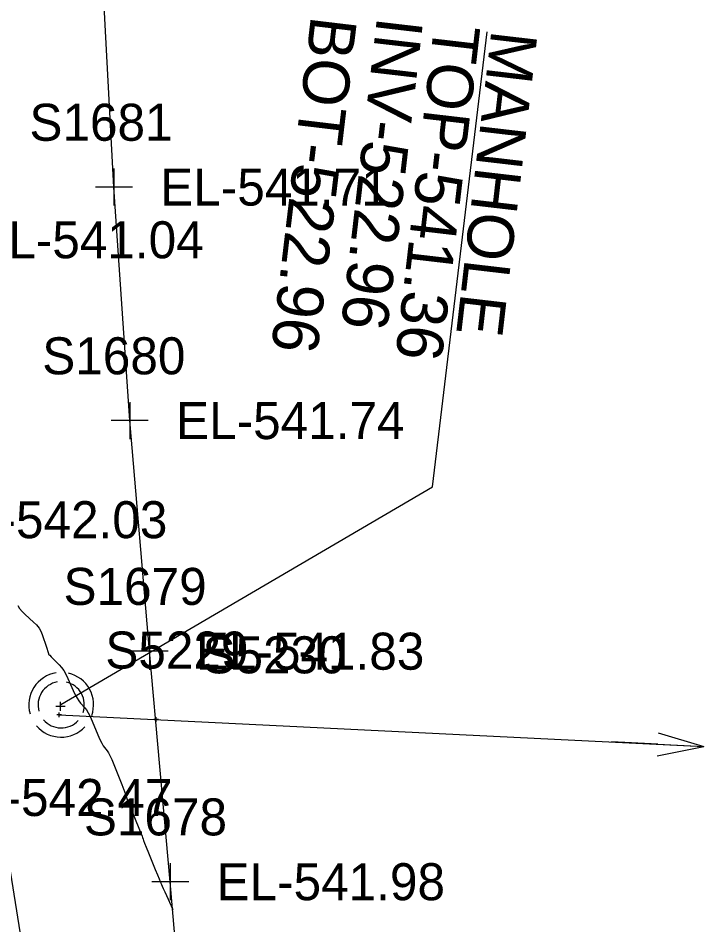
# Model space of a CAD drawing. Extents: x 1724534 to 1727318, y 657156 to 660047.
# Drawn here: x 1725541.9 to 1725616, y 658784.7 to 658882.6 of the extents above; entities that cross this region are included whole.
import ezdxf

# ---------------------------------------------------------------- set-up
doc = ezdxf.new("R2010")
doc.units = 0
for name, color, linetype in [('SURVEY - CONTOURS - Intermediate with optional Text', 7, 'Continuous'), ('SURVEY - DRAINAGE - Storm Sewer', 7, 'Continuous'), ('SURVEY - DRAINAGE - Storm Sewer - Points - Locators', 7, 'Continuous'), ('SURVEY - DRAINAGE - Storm Sewer - Points - Numbers', 7, 'Continuous'), ('SURVEY - DRAINAGE - Storm Sewer Text', 7, 'Continuous'), ('SURVEY - DTM - Breaklines - Points - Elevations', 7, 'Continuous'), ('SURVEY - MISCELLANEOUS - Bottom of MH and CB', 7, 'Continuous'), ('SURVEY - TRANSPORTATION - Features', 7, 'Continuous'), ('SURVEY - TRANSPORTATION - Features - Points - Elevations', 7, 'Continuous'), ('SURVEY - TRANSPORTATION - Features - Points - Locators', 7, 'Continuous'), ('SURVEY - TRANSPORTATION - Features - Points - Numbers', 7, 'Continuous'), ('SURVEY - UTILITIES - Fiber Optic Cable (Underground) with Text', 7, 'Continuous')]:
    doc.layers.add(name, color=color, linetype=linetype)

msp = doc.modelspace()

# ---------------------------------------------------------------- linework, layer by layer
at = {"layer": 'SURVEY - CONTOURS - Intermediate with optional Text'}
msp.add_lwpolyline([(1725541.856, 658819.174), (1725542.065, 658818.841), (1725542.329, 658818.518), (1725542.648, 658818.206), (1725543.574, 658817.389), (1725543.895, 658817.068), (1725544.164, 658816.715), (1725544.382, 658816.332), (1725544.547, 658815.919), (1725544.92, 658814.775), (1725545.182, 658813.97), (1725545.2, 658813.916), (1725545.2, 658813.915), (1725545.231, 658813.884), (1725545.323, 658813.792), (1725545.477, 658813.637), (1725545.692, 658813.421), (1725546.348, 658812.764), (1725546.59, 658812.487), (1725546.826, 658812.149), (1725547.056, 658811.751), (1725547.278, 658811.292), (1725547.863, 658809.988), (1725548.076, 658809.537), (1725548.277, 658809.161), (1725548.467, 658808.861), (1725548.644, 658808.636), (1725549.101, 658808.136), (1725549.28, 658807.904), (1725549.474, 658807.58), (1725549.683, 658807.166), (1725549.908, 658806.662), (1725550.526, 658805.195), (1725550.744, 658804.697), (1725550.932, 658804.302), (1725551.091, 658804.01), (1725551.221, 658803.822), (1725551.53, 658803.458), (1725551.661, 658803.263), (1725551.824, 658802.952), (1725552.017, 658802.525), (1725552.242, 658801.981), (1725552.883, 658800.375), (1725553.093, 658799.849), (1725553.334, 658799.247), (1725553.364, 658799.171), (1725553.364, 658799.171), (1725553.368, 658799.158), (1725553.381, 658799.12), (1725553.402, 658799.057), (1725553.431, 658798.968), (1725553.521, 658798.698), (1725553.583, 658798.53), (1725553.7, 658798.227), (1725553.874, 658797.79), (1725555.018, 658794.946), (1725555.187, 658794.523), (1725555.297, 658794.244), (1725555.347, 658794.108), (1725555.404, 658793.939), (1725555.457, 658793.798), (1725555.574, 658793.505), (1725555.754, 658793.058), (1725555.997, 658792.459), (1725556.73, 658790.655), (1725556.971, 658790.061), (1725557.146, 658789.633), (1725557.253, 658789.37), (1725557.293, 658789.273), (1725557.324, 658789.201), (1725557.331, 658789.179), (1725557.362, 658789.089), (1725557.393, 658789.016), (1725557.467, 658788.848), (1725557.585, 658788.583), (1725557.748, 658788.224), (1725558.606, 658786.322)], dxfattribs=at)
at = {"layer": 'SURVEY - DRAINAGE - Storm Sewer'}
for p, q in [((1725546.326, 658807.359), (1725615.999, 658803.942)), ((1725611.071, 658805.432), (1725615.999, 658803.942)), ((1725611.015, 658804.186), (1725606.031, 658804.431)), ((1725610.959, 658802.94), (1725615.999, 658803.942)), ((1725611.015, 658804.186), (1725615.999, 658803.942)), ((1725611.015, 658804.186), (1725615.999, 658803.942))]:
    msp.add_line(p, q, dxfattribs=at)
for radius, start, end in [(3.5, 98.95945, 196.2542), (3.5, 340.55316, 76.99944), (2.5, 99.76186, 196.20006), (2.5, 340.55043, 77.09543), (2.5, 220.31418, 317.14876), (3.5, 220.39621, 317.18929)]:
    msp.add_arc((1725546.559, 658808.447), radius, start, end, dxfattribs=at)
at = {"layer": 'SURVEY - DRAINAGE - Storm Sewer - Points - Locators'}
for p, q in [((1725546.326, 658807.109), (1725546.326, 658807.609)), ((1725546.576, 658807.359), (1725546.076, 658807.359)), ((1725546.326, 658807.359), (1725546.326, 658807.359)), ((1725546.326, 658807.359), (1725546.326, 658807.359)), ((1725557.076, 658806.844), (1725556.576, 658806.844)), ((1725556.826, 658806.594), (1725556.826, 658807.094)), ((1725556.826, 658806.844), (1725556.826, 658806.844)), ((1725556.826, 658806.844), (1725556.826, 658806.844))]:
    msp.add_line(p, q, dxfattribs=at)
at = {"layer": 'SURVEY - DRAINAGE - Storm Sewer Text'}
msp.add_lwpolyline([(1725546.533, 658808.462), (1725586.68, 658832.004), (1725592.595, 658881.143)], dxfattribs=at)
at = {"layer": 'SURVEY - MISCELLANEOUS - Bottom of MH and CB'}
for p, q in [((1725546.48, 658807.776), (1725546.48, 658808.776)), ((1725546.98, 658808.276), (1725545.98, 658808.276)), ((1725546.48, 658808.276), (1725546.48, 658808.276)), ((1725546.48, 658808.276), (1725546.48, 658808.276))]:
    msp.add_line(p, q, dxfattribs=at)
at = {"layer": 'SURVEY - TRANSPORTATION - Features'}
msp.add_lwpolyline([(1725570.831, 658646.253), (1725568.796, 658661.122), (1725567.732, 658676.049), (1725566.054, 658695.422), (1725564.662, 658714.496), (1725562.732, 658739.426), (1725560.5, 658764.327), (1725558.347, 658789.335), (1725556.113, 658814.238), (1725553.973, 658839.149), (1725552.257, 658864.379), (1725550.906, 658889.348)], dxfattribs=at)
at = {"layer": 'SURVEY - TRANSPORTATION - Features - Points - Locators'}
for p, q in [((1725552.257, 658866.379), (1725552.257, 658862.379)), ((1725554.257, 658864.379), (1725550.257, 658864.379)), ((1725553.973, 658841.149), (1725553.973, 658837.149)), ((1725555.973, 658839.149), (1725551.973, 658839.149)), ((1725556.113, 658816.238), (1725556.113, 658812.238)), ((1725558.113, 658814.238), (1725554.113, 658814.238)), ((1725558.347, 658791.335), (1725558.347, 658787.335)), ((1725560.347, 658789.335), (1725556.347, 658789.335))]:
    msp.add_line(p, q, dxfattribs=at)
at = {"layer": 'SURVEY - UTILITIES - Fiber Optic Cable (Underground) with Text'}
msp.add_lwpolyline([(1725538.949, 658827.551), (1725539.433, 658810.741), (1725540.407, 658794.551), (1725545.54, 658762.23), (1725549.453, 658731.328), (1725556.372, 658694.759), (1725557.942, 658674.857)], dxfattribs=at)

# ---------------------------------------------------------------- texts
at = {"layer": 'SURVEY - DRAINAGE - Storm Sewer - Points - Numbers'}
for s, p in [('S5229', (1725551.326, 658812.359)), ('S5230', (1725561.826, 658811.844))]:
    msp.add_text(s, height=4, dxfattribs=at).set_placement(p)
at = {"layer": 'SURVEY - DRAINAGE - Storm Sewer Text'}
for s, p in [('INV-522.96', (1725580.703, 658882.874)), ('TOP-541.36', (1725586.882, 658882.154)), ('MANHOLE', (1725593.06, 658881.434))]:
    msp.add_text(s, height=5, rotation=263.3535, dxfattribs=at).set_placement(p)
at = {"layer": 'SURVEY - DTM - Breaklines - Points - Elevations'}
for s, p in [('EL-541.04', (1725537.274, 658856.683)), ('EL-542.03', (1725533.35, 658826.444)), ('EL-542.47', (1725533.895, 658796.433))]:
    msp.add_text(s, height=4, dxfattribs=at).set_placement(p)
at = {"layer": 'SURVEY - MISCELLANEOUS - Bottom of MH and CB'}
msp.add_text('BOT-522.96', height=5, rotation=263.19046, dxfattribs=at).set_placement((1725573.563, 658882.977))
at = {"layer": 'SURVEY - TRANSPORTATION - Features - Points - Elevations'}
for s, p in [('EL-541.71', (1725557.257, 658862.379)), ('EL-541.74', (1725558.973, 658837.149)), ('EL-541.83', (1725561.113, 658812.238)), ('EL-541.98', (1725563.347, 658787.335))]:
    msp.add_text(s, height=4, dxfattribs=at).set_placement(p)
at = {"layer": 'SURVEY - TRANSPORTATION - Features - Points - Numbers'}
for s, p in [('S1681', (1725543.127, 658869.379)), ('S1680', (1725544.512, 658844.149)), ('S1679', (1725546.81, 658819.238)), ('S1678', (1725549.012, 658794.335))]:
    msp.add_text(s, height=4, dxfattribs=at).set_placement(p)

doc.saveas('drawing.dxf')
